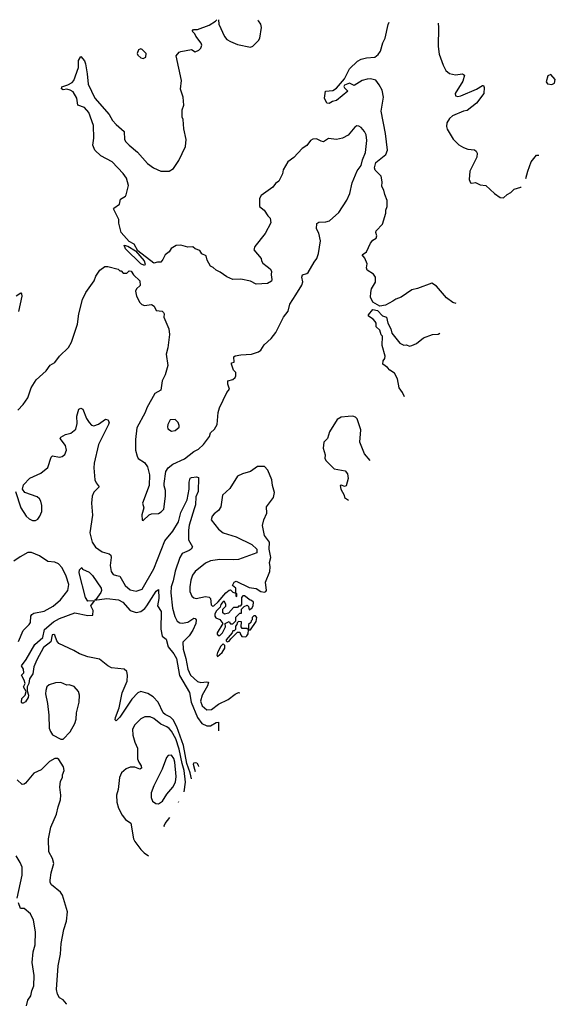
# Model space of a CAD drawing. Extents: x 1468344 to 1613994, y 525695 to 643861.
# Tile 427 of 427: x 1609446 to 1613994, y 632209 to 640572. Entities that reach past the tile are written whole.
import ezdxf

# ---------------------------------------------------------------- set-up
doc = ezdxf.new("R2010")
doc.units = 0

msp = doc.modelspace()

# ---------------------------------------------------------------- linework, layer by layer
at = {"layer": '0CON10XD'}
for points in [[(1610017.9, 640112.1), (1610027.5, 640025), (1610084.2, 639905), (1610205, 639766.2), (1610235, 639716.2), (1610265, 639681.2), (1610333.6, 639623.6), (1610337.1, 639555), (1610347.5, 639535), (1610374.2, 639505), (1610445, 639446.7), (1610530.5, 639350.5), (1610580.8, 639315), (1610645, 639286.7), (1610715, 639284.2), (1610753.2, 639306.8), (1610798, 639375), (1610854, 639495), (1610860, 639555), (1610838.8, 639645), (1610833.3, 639725), (1610826.7, 639745), (1610824.3, 639805), (1610839.2, 639845), (1610832.8, 639912.8), (1610811.3, 639981.3), (1610820, 640055), (1610773.3, 640265), (1610800, 640295), (1610815, 640302.5), (1610905, 640317.5), (1610935, 640300), (1610967, 640313), (1610985, 640330), (1610991.2, 640355), (1610986.7, 640373.3), (1610941.7, 640431.7), (1610933, 640453), (1610910, 640475), (1610921.7, 640488.3), (1610955, 640487.5), (1611055, 640526.2), (1611109.2, 640560.8), (1611119.8, 640572)], [(1611135, 640571.8), (1611137.5, 640535), (1611185, 640428.8), (1611205, 640404.3), (1611235, 640385.8), (1611295, 640361.2), (1611405, 640340), (1611425, 640346.7), (1611474, 640396), (1611483.8, 640416.2), (1611498, 640505), (1611493.9, 640533.9), (1611475, 640562.5), (1611470, 640566.7)], [(1613152.1, 638161), (1613125, 638170), (1613070.5, 638210.5), (1612985, 638307.5), (1612945, 638333.3), (1612825, 638290), (1612775, 638278.8), (1612685, 638216.2), (1612640.3, 638199.7), (1612615, 638180), (1612551.7, 638148.3), (1612505, 638140), (1612444.1, 638174.1), (1612423.3, 638215), (1612427.5, 638255), (1612432.5, 638285), (1612467, 638343), (1612466.7, 638385), (1612449.3, 638409.3), (1612397.5, 638445), (1612390, 638465), (1612397, 638497), (1612377, 638547), (1612352.5, 638575), (1612390.6, 638599.4), (1612424.7, 638675.3), (1612445, 638698.6), (1612473.2, 638716.8), (1612477.5, 638735), (1612468.8, 638765), (1612472.3, 638777.7), (1612526.7, 638835), (1612555, 638930), (1612553.8, 638955), (1612565.9, 638984.1), (1612566.2, 639035), (1612546.2, 639086.2), (1612538.8, 639125), (1612520, 639155), (1612523.8, 639195), (1612514.1, 639244.1), (1612464, 639294), (1612458, 639315), (1612470.8, 639359.2), (1612553.6, 639426.4), (1612568.1, 639465), (1612552.5, 639605), (1612514.1, 639795), (1612535.5, 639915), (1612523.9, 639973.9), (1612499.6, 640019.6), (1612469.1, 640059.1), (1612425, 640069.4), (1612395, 640067.1), (1612355, 640054.4), (1612285, 640012.9), (1612245, 640031.8), (1612203, 640017), (1612198.2, 640005), (1612202.5, 639992.5), (1612232.5, 639965), (1612135, 639885.8), (1612102.3, 639877.7), (1612075, 639860), (1612055, 639863.8), (1612034.5, 639905), (1612043.3, 639965), (1612105, 639972), (1612135, 639990), (1612205, 640070), (1612246.5, 640155), (1612315, 640218.8), (1612345, 640236.2), (1612390.9, 640249.1), (1612460, 640255), (1612490, 640275), (1612510, 640305), (1612530, 640375), (1612548.6, 640415), (1612575, 640530), (1612582.9, 640550)], [(1612999.1, 640543.7), (1613001.1, 640505), (1612997.8, 640345), (1613008.9, 640278.9), (1613040.6, 640185), (1613065, 640141.2), (1613095, 640113.8), (1613145, 640103.8), (1613205, 640112.5), (1613221.7, 640101.7), (1613209.5, 640050.5), (1613143.3, 639945), (1613146.4, 639926.4), (1613165, 639920), (1613192.5, 639925), (1613325, 639982), (1613375, 640013.3), (1613385, 640012.5), (1613390, 639995), (1613388, 639945), (1613325, 639864), (1613245, 639800.6), (1613214.5, 639795.5), (1613120, 639755), (1613096.6, 639733.4), (1613072.5, 639695), (1613069.2, 639665), (1613075, 639642.5), (1613127.7, 639557.7), (1613175, 639508.8), (1613215, 639486), (1613252.3, 639472.3), (1613307.7, 639467.7), (1613322.5, 639455), (1613329.3, 639439.3), (1613326.7, 639405), (1613268.8, 639285), (1613263.8, 639215), (1613275, 639187.5), (1613285, 639183.3), (1613315, 639188), (1613355, 639168.8), (1613405, 639163.8), (1613477.5, 639095), (1613525, 639062.5), (1613555, 639060), (1613585, 639087.5), (1613617.5, 639105), (1613645, 639132.5), (1613701.7, 639148.3), (1613705, 639151.3)], [(1609431.2, 637255), (1609476.8, 637303.2), (1609515, 637360), (1609542, 637445), (1609585.9, 637514.1), (1609671.2, 637588.8), (1609705, 637636.7), (1609745, 637660), (1609783.3, 637715), (1609861.2, 637788.8), (1609885.8, 637834.2), (1609936.2, 637985), (1609948, 638075), (1609978, 638195), (1610006.2, 638255), (1610077.3, 638352.7), (1610093.3, 638395), (1610127.5, 638445), (1610170, 638475), (1610195, 638476.7), (1610281.7, 638451.7), (1610295, 638440), (1610308.3, 638438.3), (1610325, 638420), (1610355, 638420), (1610375, 638440), (1610392.5, 638435), (1610413.6, 638403.6), (1610466.7, 638355), (1610467.5, 638315), (1610437.5, 638285), (1610430, 638265), (1610438.8, 638225), (1610465, 638170), (1610483, 638153), (1610505, 638143.3), (1610565, 638152.5), (1610588.8, 638138.8), (1610605, 638102.5), (1610655, 638097.5), (1610667.5, 638085), (1610672.5, 638075), (1610670, 638045), (1610712.5, 637945), (1610719.1, 637899.1), (1610703.1, 637785), (1610688.3, 637731.7), (1610702.4, 637635), (1610680.6, 637555), (1610655.5, 637504.5), (1610645.2, 637424.8), (1610593.4, 637396.6), (1610525.9, 637275.9), (1610511.1, 637235), (1610439.2, 637105), (1610428, 637005), (1610430, 636915), (1610442.5, 636865), (1610452.5, 636845), (1610505, 636810), (1610531.2, 636775), (1610549.2, 636705), (1610546, 636615), (1610488.8, 636465), (1610498.8, 636425), (1610484.2, 636365.8), (1610485, 636320), (1610495, 636317.5), (1610545, 636366.2), (1610565, 636374), (1610625, 636377.1), (1610648.6, 636391.4), (1610670.8, 636415), (1610684.3, 636525), (1610683.8, 636573.8), (1610671.7, 636611.7), (1610671.7, 636631.7), (1610687.5, 636735), (1610705.5, 636764.5), (1610745, 636798.1), (1610845, 636841.1), (1610925.8, 636905), (1610965, 636924.6), (1611006.2, 636965), (1611057.4, 637032.6), (1611065.6, 637064.4), (1611100, 637095), (1611123.3, 637135), (1611132.5, 637235), (1611142.5, 637275), (1611204.3, 637405.7), (1611226.7, 637435), (1611212, 637475), (1611212.5, 637505), (1611255, 637516.7), (1611275.8, 637534.2), (1611281.7, 637548.3), (1611280, 637575), (1611260, 637595), (1611243.8, 637646.2), (1611245, 637657.5), (1611266.7, 637663.3), (1611265, 637707.5), (1611275, 637716.7), (1611325, 637726.2), (1611415, 637731.4), (1611475, 637750.6), (1611494.5, 637765.5), (1611520.7, 637809.3), (1611580.6, 637865), (1611621.5, 637915), (1611685.6, 638045), (1611725, 638096), (1611738.6, 638155), (1611791.2, 638235), (1611842.3, 638317.7), (1611850.8, 638345), (1611841.5, 638385), (1611846, 638404), (1611884.4, 638415.6), (1611896, 638425), (1611945, 638513.3), (1611970, 638545), (1611984.2, 638585), (1612000.6, 638695), (1611985, 638757.5), (1611967, 638797), (1611968.6, 638841.4), (1611985, 638851.4), (1612045, 638855.6), (1612075.4, 638864.6), (1612155.6, 638935), (1612225, 639038.8), (1612248.2, 639095), (1612267.9, 639185), (1612312.8, 639287.2), (1612345.4, 639335), (1612357.5, 639382.5), (1612383.3, 639445), (1612394.2, 639545.8), (1612387.1, 639595), (1612373, 639623), (1612345, 639656.7), (1612325, 639668.8), (1612309.3, 639669.3), (1612290.3, 639659.7), (1612235, 639590), (1612186.4, 639566.4), (1612135, 639554.2), (1612067, 639563), (1612025, 639536), (1612005, 639540), (1611965, 639561.4), (1611935, 639556.9), (1611916, 639545), (1611885, 639503.3), (1611843, 639477), (1611775, 639402.9), (1611722.5, 639365), (1611682.3, 639297.7), (1611677.3, 639262.7), (1611645, 639201.2), (1611618.8, 639181.2), (1611595, 639150), (1611495, 639080), (1611483, 639053), (1611483.3, 638985), (1611523, 638953), (1611552.5, 638905), (1611572.5, 638885), (1611577, 638847), (1611530, 638755), (1611443.9, 638646.1), (1611433.8, 638616.2), (1611496, 638545), (1611498, 638525), (1611510, 638505), (1611546.4, 638476.4), (1611573.8, 638455), (1611583.8, 638435), (1611581.2, 638405), (1611587.5, 638365), (1611585, 638352.5), (1611548.8, 638331.2), (1611455, 638326.2), (1611405, 638351.1), (1611325, 638369.4), (1611255, 638366.7), (1611205, 638386.7), (1611148.3, 638428.3), (1611113.9, 638443.9), (1611088.3, 638468.3), (1611065, 638477.5), (1611038.3, 638528.3), (1611030, 638565), (1610993.6, 638583.6), (1610975, 638612.5), (1610935, 638626.7), (1610915, 638643.3), (1610875, 638640), (1610815, 638656.7), (1610775, 638653.8), (1610732.5, 638627.5), (1610715, 638600), (1610680, 638575), (1610662.5, 638535), (1610645, 638512.5), (1610615, 638512.5), (1610585, 638503.3), (1610447.7, 638607.7), (1610418.8, 638665), (1610375, 638689.2), (1610307.5, 638765), (1610287.5, 638845), (1610286.7, 638875), (1610242.5, 638965), (1610245, 638970), (1610292.5, 639005), (1610302.7, 639047.3), (1610345.7, 639074.3), (1610351.2, 639085), (1610370.8, 639165), (1610352.9, 639225), (1610325, 639266), (1610232, 639365), (1610136, 639415), (1610085, 639464.4), (1610065.6, 639505), (1610075.6, 639565), (1610072.4, 639672.4), (1610033.3, 639785), (1609995, 639825.7), (1609938.8, 639845), (1609932.5, 639905), (1609899.5, 639959.5), (1609874.2, 639974.2), (1609845, 639981.2), (1609815, 639976.7), (1609801.2, 639985), (1609805, 640002.5), (1609855, 640020), (1609890.7, 640039.3), (1609906.7, 640055), (1609946.7, 640165), (1609946.7, 640225), (1609965, 640260), (1609995, 640223.3), (1610005, 640196.7), (1610017.9, 640112.1)], [(1610495, 640243.8), (1610516.7, 640255), (1610518.8, 640285), (1610485, 640320), (1610475, 640323.3), (1610455, 640316.7), (1610443.8, 640285), (1610449.3, 640269.3), (1610475, 640247.5), (1610495, 640243.8)], [(1613965, 640022.5), (1613986, 640034), (1613993.8, 640065), (1613955, 640107.5), (1613930, 640095), (1613917.5, 640045), (1613928.3, 640028.3), (1613965, 640022.5)], [(1613744.5, 639223), (1613760, 639285), (1613790, 639365), (1613835, 639420), (1613852.9, 639420)], [(1610505, 638483.3), (1610475, 638498.8), (1610344.2, 638625), (1610333.9, 638656.1), (1610365, 638648.8), (1610428.6, 638608.6), (1610503.3, 638525), (1610512.5, 638495), (1610505, 638483.3)], [(1609415, 638226), (1609455, 638252.5), (1609462.5, 638245), (1609463.3, 638225), (1609436.1, 638093.9)], [(1612714.5, 637369), (1612697.1, 637405), (1612668.8, 637445), (1612655, 637522.5), (1612629.7, 637569.7), (1612587.5, 637595), (1612569.3, 637619.3), (1612530, 637645), (1612532.5, 637675), (1612547.5, 637695), (1612550, 637715), (1612523.3, 637805), (1612527.5, 637885), (1612516.4, 637896.4), (1612502.5, 637935), (1612473.3, 637963.3), (1612472.5, 637995), (1612465, 638010), (1612448.3, 638028.3), (1612407.5, 638055), (1612407.5, 638065), (1612445, 638110), (1612485, 638102.5), (1612527, 638057), (1612560, 638045), (1612572.5, 637995), (1612597, 637947), (1612605, 637910), (1612672.5, 637825), (1612708.3, 637808.3), (1612729.3, 637809.3), (1612755, 637800), (1612776.4, 637803.6), (1612815, 637822.5), (1612875, 637870), (1612950.7, 637899.3), (1612999.3, 637900.7), (1613012, 637910.3)], [(1609410, 636565), (1609455.7, 636425), (1609500.6, 636355), (1609525, 636332.5), (1609555, 636319.5), (1609580.2, 636319.8), (1609599.5, 636330.5), (1609617.8, 636355), (1609632.9, 636395), (1609634.1, 636445.9), (1609625, 636483.3), (1609613.4, 636503.4), (1609595, 636519.2), (1609490, 636555), (1609470, 636585), (1609479.3, 636620.7), (1609533.4, 636676.6), (1609625, 636720), (1609685, 636770), (1609713.3, 636855), (1609725, 636867.5), (1609785, 636856.7), (1609807.7, 636862.3), (1609830.5, 636879.5), (1609842, 636915), (1609833.8, 636955), (1609790, 637015), (1609795, 637026.7), (1609835, 637050), (1609880.7, 637059.3), (1609924, 637095), (1609932.7, 637142.7), (1609932, 637205), (1609947, 637263), (1609965, 637272.5), (1609983, 637263), (1610012, 637185), (1610035, 637150), (1610055, 637128.8), (1610075, 637121.2), (1610115, 637137.5), (1610175, 637180), (1610194.1, 637174.1), (1610206, 637155), (1610201.4, 637135), (1610114.6, 636965), (1610077.6, 636805), (1610074.7, 636764.7), (1610084.8, 636664.8), (1610095, 636639.2), (1610120, 636605), (1610075, 636558.6), (1610060.4, 636525), (1610056, 636465), (1610065.4, 636365), (1610042.5, 636215), (1610060.8, 636135), (1610090.8, 636090.9), (1610145, 636050.9), (1610205, 636036.5), (1610218.9, 636025), (1610222.1, 636005), (1610214.5, 635935), (1610221.4, 635885), (1610240.2, 635860.2), (1610267.6, 635852.4), (1610295.4, 635845.4), (1610342.2, 635765), (1610385, 635729.1), (1610435, 635719.5), (1610484.6, 635735.4), (1610585, 635907.5), (1610678.8, 636145), (1610745, 636227.5), (1610794, 636306), (1610813.6, 636386.4), (1610866.6, 636493.4), (1610886, 636585), (1610885.5, 636645), (1610892.9, 636677.1), (1610905, 636684.2), (1610948.3, 636688.3), (1610963.3, 636683.3), (1610961.2, 636565), (1610941.4, 636518.6), (1610938.4, 636451.6), (1610926.8, 636416.8), (1610885, 636278.8), (1610878.2, 636235), (1610879.2, 636155), (1610913.8, 636095), (1610901.2, 636075), (1610885, 636064.2), (1610825, 636038.6), (1610805.6, 636005), (1610765, 635888), (1610750.5, 635805), (1610733.5, 635755), (1610729.1, 635705), (1610744.7, 635574.7), (1610763, 635503), (1610784.2, 635464.2), (1610805, 635450), (1610826, 635446), (1610875, 635455.9), (1610925, 635488.5), (1610935, 635486.4), (1610943.6, 635473.6), (1610941.7, 635445), (1610915, 635387.5), (1610885, 635340), (1610832.1, 635285), (1610832.7, 635225), (1610857.8, 635145), (1610873.2, 635055), (1610895, 635005.5), (1610955, 634950.7), (1610985, 634941.7), (1611035, 634949.3), (1611048.9, 634945), (1611041.2, 634915), (1610994.1, 634835), (1610981.2, 634785), (1610995, 634744.5), (1611035, 634710), (1611075, 634713.1), (1611135, 634758), (1611215, 634798.9), (1611275, 634842), (1611305, 634856.9), (1611314.2, 634855.7)], [(1610735, 637076.7), (1610765, 637083.3), (1610799.5, 637110.5), (1610801.2, 637125), (1610791.7, 637151.7), (1610765, 637176.2), (1610725, 637173.3), (1610703.8, 637135), (1610700, 637115), (1610705, 637097.5), (1610735, 637076.7)], [(1612420.5, 636828.8), (1612374, 636885), (1612334.1, 636984.1), (1612341.7, 637088.3), (1612310.7, 637180.7), (1612296.1, 637196.1), (1612275, 637203.3), (1612235, 637202), (1612175, 637196.2), (1612142.5, 637175), (1612077.3, 637072.7), (1612060, 637015), (1612027.5, 636985), (1612023.9, 636933.9), (1612038.8, 636875), (1612038, 636845), (1612048, 636825), (1612117.3, 636757.3), (1612209.5, 636739.5), (1612228.8, 636715), (1612234, 636675), (1612218, 636612), (1612205, 636606.7), (1612178.3, 636618.3), (1612167.5, 636615), (1612174, 636585), (1612201.2, 636535), (1612204.3, 636515), (1612238.1, 636490.3)], [(1611081.8, 635591.8), (1611095, 635594.4), (1611132.3, 635627.7), (1611195, 635703.3), (1611225, 635727.5), (1611235, 635730), (1611255, 635710), (1611280, 635700), (1611280, 635675), (1611288.3, 635671.7), (1611290, 635695), (1611280, 635700), (1611280, 635745), (1611252.5, 635765), (1611268, 635795), (1611285, 635804.2), (1611395, 635748.5), (1611455, 635741.2), (1611494.5, 635714.5), (1611525, 635710.6), (1611535.5, 635714.5), (1611540.6, 635725), (1611531.9, 635795), (1611568.8, 635885), (1611573.3, 635925), (1611567, 635963), (1611578.8, 636005), (1611563.8, 636075), (1611565.8, 636135), (1611525, 636190), (1611508.8, 636275), (1611518.8, 636325), (1611545, 636380), (1611542, 636435), (1611600.8, 636515), (1611609.2, 636555), (1611592.5, 636615), (1611588, 636665), (1611553.3, 636745), (1611525, 636777.5), (1611491.7, 636778.3), (1611465, 636776.2), (1611406.7, 636733.3), (1611336.7, 636715), (1611295, 636693.8), (1611230.3, 636589.7), (1611168.6, 636535), (1611154.3, 636435.7), (1611135, 636403.3), (1611096.7, 636375), (1611081.2, 636355), (1611072, 636325), (1611135, 636246.2), (1611173.3, 636215), (1611285, 636180), (1611415.8, 636115.8), (1611460, 636075), (1611460, 636045), (1611305, 635988.6), (1611265, 635983.3), (1611145, 635988.5), (1611065, 635976.7), (1611024.2, 635955), (1610935, 635884.4), (1610912.7, 635855), (1610900.5, 635810.5), (1610890.5, 635755), (1610891.1, 635715), (1610908.6, 635675), (1610925, 635661.4), (1610945, 635655.6), (1611025, 635672.1), (1611055, 635667.8), (1611066.7, 635655), (1611070.8, 635600.8), (1611081.8, 635591.8)], [(1609435, 635290.6), (1609474.7, 635385.3), (1609525.3, 635434.7), (1609536.7, 635453.3), (1609541.5, 635505), (1609549.2, 635520.8), (1609565, 635530), (1609655, 635549.7), (1609729.7, 635590.3), (1609792.5, 635645), (1609855.4, 635725), (1609862, 635775), (1609840.3, 635845), (1609807.3, 635917.3), (1609775, 635949.6), (1609743.6, 635963.6), (1609685, 635971.2), (1609615, 636017.7), (1609545, 636046.2), (1609514.7, 636045.3), (1609449.8, 636010.2), (1609395, 635974.3)], [(1610903.6, 634123), (1610894.7, 634175), (1610864.7, 634255), (1610836.5, 634406.5), (1610781.5, 634565), (1610748.8, 634625), (1610727, 634647), (1610681.2, 634671.2), (1610665, 634686.2), (1610620.6, 634775), (1610579.6, 634819.6), (1610535, 634850.2), (1610475, 634866.7), (1610447.8, 634855), (1610397.7, 634802.3), (1610295, 634648), (1610265, 634617.5), (1610257.5, 634625), (1610260, 634645), (1610291.7, 634728.3), (1610315.5, 634855), (1610358.2, 634955), (1610362.2, 635005), (1610355, 635037.3), (1610334.2, 635055), (1610225, 635068.2), (1610194.9, 635084.9), (1610125, 635141.8), (1610025, 635159.6), (1609955, 635185.3), (1609906.9, 635215), (1609778.1, 635275), (1609760.9, 635295), (1609745, 635344), (1609735, 635350.8), (1609723.1, 635346.9), (1609711.1, 635288.9), (1609648.9, 635241.1), (1609592, 635135), (1609566.2, 635075), (1609558.9, 635015), (1609530, 634975), (1609522.9, 634935), (1609510, 634905), (1609510.7, 634870.7), (1609521.9, 634835), (1609518.9, 634815), (1609495, 634778.8), (1609475, 634766), (1609465, 634766.7), (1609460, 634775), (1609464.6, 634805.4), (1609492.5, 634835), (1609502, 634865), (1609477.5, 634905), (1609491.4, 634935), (1609485, 634962.5), (1609462.5, 635005), (1609480, 635025), (1609477.5, 635055), (1609462.5, 635085), (1609502.3, 635137.7), (1609573.2, 635265), (1609643.1, 635325), (1609657.3, 635392.7), (1609732.1, 635457.9), (1609785, 635487.1), (1609915, 635532.9), (1610025, 635511.9), (1610066.2, 635515), (1610070, 635555), (1610050, 635595), (1610080, 635635), (1610025, 635633.3), (1610005.8, 635665), (1609950, 635875), (1609955, 635900), (1609975, 635920), (1609980, 635905), (1610035, 635878.8), (1610065, 635852), (1610138.6, 635745), (1610141.1, 635725), (1610135, 635708), (1610092.5, 635647.5), (1610081.7, 635641.7), (1610185, 635656.2), (1610285, 635644.4), (1610320.6, 635625), (1610385, 635554.4), (1610435, 635537.3), (1610475, 635546.4), (1610508.1, 635571.9), (1610526.7, 635595), (1610605, 635718), (1610625, 635733.8), (1610628.6, 635655), (1610616.2, 635595), (1610648.6, 635545), (1610644.6, 635395), (1610654.7, 635334.7), (1610690.6, 635310.6), (1610706, 635245), (1610754.8, 635185), (1610777.2, 635145), (1610802.7, 635002.7), (1610887.3, 634857.3), (1610901.8, 634775), (1610956.3, 634645), (1610992.9, 634595), (1611035, 634573.6), (1611065, 634573.9), (1611115, 634601.5), (1611134.2, 634604.2), (1611133, 634532.3)], [(1611131.7, 635341.7), (1611145, 635342.5), (1611166.7, 635365), (1611192.5, 635415), (1611190, 635445), (1611225, 635460), (1611235, 635440), (1611255, 635440), (1611280, 635465), (1611281.7, 635498.3), (1611315, 635530), (1611328.3, 635531.7), (1611330, 635565), (1611351.7, 635588.3), (1611378.3, 635598.3), (1611387.5, 635587.5), (1611395, 635560), (1611417.5, 635575), (1611427.5, 635595), (1611430, 635625), (1611415, 635640), (1611401.7, 635641.7), (1611355, 635680), (1611341.7, 635678.3), (1611330, 635665), (1611330, 635605), (1611318.3, 635591.7), (1611305, 635590), (1611295, 635580), (1611261.7, 635578.3), (1611218.3, 635531.7), (1611185, 635522.5), (1611170, 635535), (1611170, 635565), (1611195, 635590), (1611197.5, 635605), (1611185, 635630), (1611175, 635630), (1611165, 635620), (1611153.3, 635605), (1611148.3, 635581.7), (1611115, 635547.5), (1611103, 635523), (1611102.5, 635505), (1611110.7, 635490.7), (1611146.4, 635476.4), (1611170, 635445), (1611123.3, 635365), (1611122.5, 635352.5), (1611131.7, 635341.7)], [(1611208.3, 635288.3), (1611225, 635292.5), (1611237.5, 635312.5), (1611295, 635370), (1611315, 635370), (1611317.5, 635355), (1611333, 635333), (1611365, 635330), (1611375, 635337.5), (1611386.7, 635355), (1611390, 635390), (1611405, 635390), (1611455, 635460), (1611460, 635495), (1611448.3, 635508.3), (1611435, 635510), (1611420, 635495), (1611420, 635475), (1611410, 635465), (1611408.3, 635451.7), (1611390, 635435), (1611390, 635390), (1611375, 635400), (1611335, 635400), (1611327.5, 635415), (1611328.3, 635458.3), (1611305, 635460), (1611291.7, 635448.3), (1611290, 635435), (1611278.3, 635421.7), (1611277.5, 635392.5), (1611268.3, 635381.7), (1611255, 635380), (1611250, 635365), (1611200, 635305), (1611200, 635295), (1611208.3, 635288.3)], [(1611125, 635162.5), (1611165, 635197.5), (1611188.8, 635235), (1611187, 635257), (1611175, 635270), (1611155, 635252.5), (1611125, 635197.5), (1611120, 635175), (1611125, 635162.5)], [(1609815, 634462.5), (1609875, 634523.3), (1609914.2, 634595), (1609925, 634630), (1609927.5, 634685), (1609952, 634775), (1609953.6, 634833.6), (1609946.7, 634865), (1609908.3, 634908.3), (1609867, 634923), (1609845, 634920), (1609795, 634941.2), (1609749.3, 634940.7), (1609695, 634922.5), (1609677.1, 634905), (1609666.6, 634873.4), (1609664.5, 634845), (1609682, 634765), (1609694.1, 634664.1), (1609696.2, 634555), (1609706.2, 634525), (1609725, 634496.7), (1609795, 634462.5), (1609815, 634462.5)], [(1610841.9, 634013), (1610852.6, 634095), (1610843.4, 634195), (1610824.3, 634254.3), (1610801.2, 634375), (1610771.3, 634465), (1610735, 634527.9), (1610715, 634550.8), (1610695, 634566.7), (1610645, 634587.9), (1610585, 634636.5), (1610555, 634652.2), (1610509.7, 634650.3), (1610475.5, 634634.5), (1610425, 634583.3), (1610404.3, 634545), (1610405.7, 634495), (1610422.2, 634435), (1610447.5, 634385), (1610446.7, 634295), (1610456.4, 634266.4), (1610478.1, 634235), (1610479.2, 634215), (1610465, 634206), (1610425, 634222.3), (1610385, 634222.1), (1610351.2, 634208.8), (1610310, 634175), (1610293.1, 634135), (1610282.5, 634035), (1610267.1, 633985), (1610271.9, 633925), (1610286.3, 633876.3), (1610315.5, 633815.5), (1610345, 633780), (1610388.3, 633748.3), (1610412.9, 633615), (1610422.8, 633592.8), (1610473.5, 633525), (1610503.5, 633495), (1610541, 633471.7)], [(1610625, 633912.2), (1610657.3, 633935), (1610694.5, 633995), (1610745, 634054.5), (1610768.1, 634095), (1610774.6, 634145), (1610762.7, 634265), (1610755, 634298), (1610735, 634326), (1610707.3, 634322.7), (1610692, 634305), (1610656.9, 634205), (1610584.4, 634065), (1610561.9, 634005), (1610561.4, 633965), (1610574.2, 633935), (1610603.3, 633915), (1610625, 633912.2)], [(1609844.6, 632211), (1609843.9, 632213.9), (1609815.9, 632245.9), (1609783.3, 632265), (1609766.1, 632296.1), (1609759.2, 632335), (1609772.5, 632535), (1609792.7, 632635), (1609796.7, 632725), (1609820.6, 632845), (1609842.9, 632915), (1609850.6, 632995), (1609810, 633135), (1609791.2, 633161.2), (1609715, 633224), (1609704.3, 633245), (1609704.3, 633265), (1609712.5, 633325), (1609737.1, 633405), (1609725, 633446.7), (1609693.2, 633503.2), (1609690.6, 633615), (1609710, 633715), (1609759.4, 633825), (1609772.1, 633887.9), (1609792.5, 633945), (1609796, 633985), (1609786.4, 634053.6), (1609793.3, 634105), (1609810, 634135), (1609810.7, 634159.3), (1609822.5, 634195), (1609816.7, 634225), (1609778.3, 634288.3), (1609767, 634297), (1609745, 634297.5), (1609697.7, 634272.3), (1609628.9, 634201.1), (1609565, 634172), (1609495, 634087.5), (1609485, 634078.8), (1609466.7, 634076.7), (1609425, 634115.5)], [(1610937.9, 634184.2), (1610934.4, 634204.4), (1610921.3, 634245), (1610925, 634260), (1610935, 634264.3), (1610949.1, 634259.1), (1610961.2, 634241.2), (1610963.6, 634230.1)], [(1610793.6, 633926.8), (1610796.4, 633931.9)], [(1610676.6, 633718), (1610672.9, 633725), (1610680.7, 633745), (1610720.8, 633797)], [(1609425, 633110), (1609465.6, 633305), (1609467.1, 633375), (1609449.2, 633415), (1609415, 633471.2)], [(1609503.2, 632196.8), (1609515.7, 632244.3), (1609539.3, 632280.7), (1609548.9, 632325), (1609565.6, 632365), (1609569.4, 632455), (1609550.6, 632565), (1609560, 632655), (1609576.9, 632715), (1609579.2, 632825), (1609562.6, 632922.6), (1609537, 632977), (1609485, 633022.5), (1609453.6, 633023.6), (1609435, 633070)]]:
    msp.add_lwpolyline(points, dxfattribs=at)

doc.saveas('drawing.dxf')
